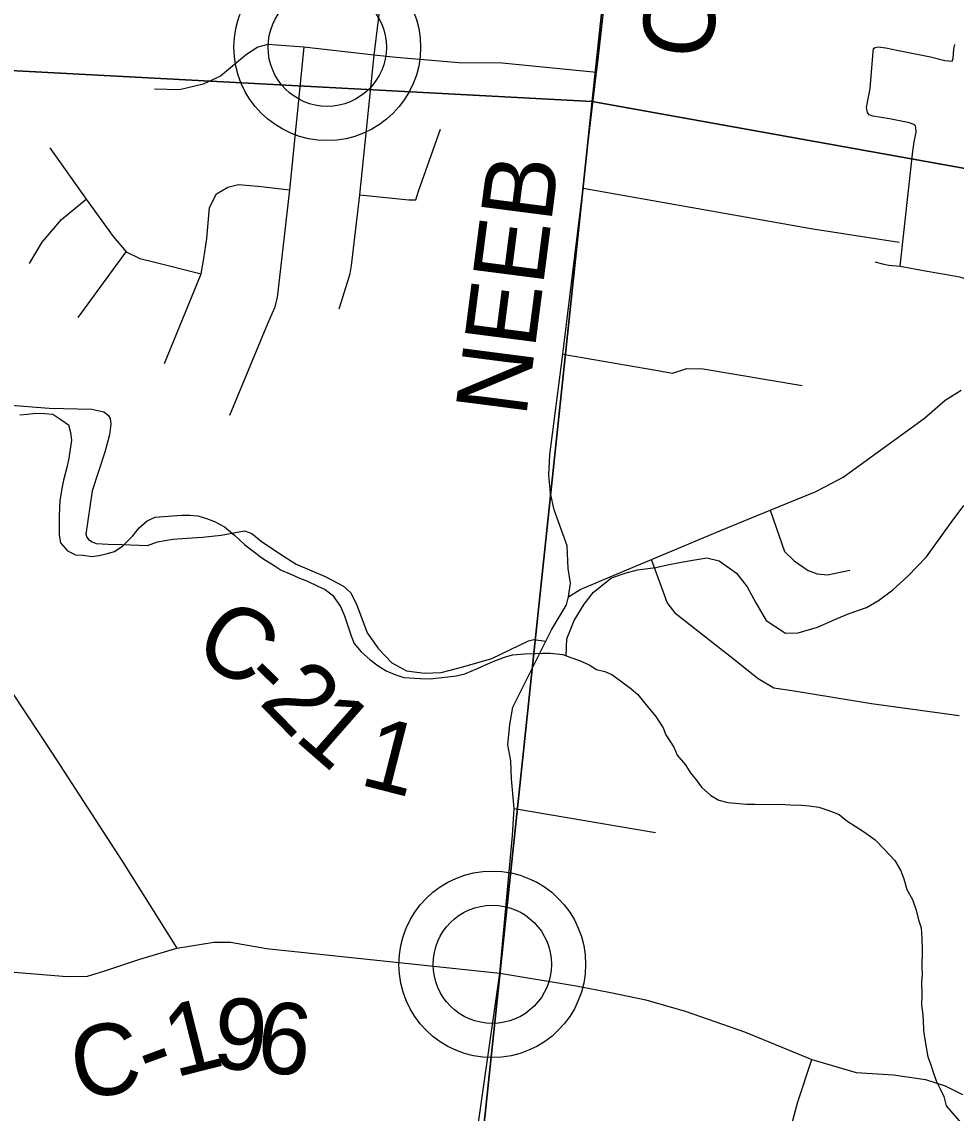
# Model space of a CAD drawing. Extents: x 0 to 43.4, y -8.1 to 22.
# Drawn here: x 6.172 to 6.917, y 15.605 to 16.475 of the extents above; entities that cross this region are included whole.
import ezdxf

# ---------------------------------------------------------------- set-up
doc = ezdxf.new("R2010")
doc.units = 0
for name, color, linetype in [('GM_X_Corporation', 7, 'Continuous'), ('GM_X_County_Road', 7, 'Continuous'), ('GM_X_County_Road_Text', 7, 'Continuous'), ('GM_X_Minor_River', 7, 'Continuous'), ('GM_X_Township_Road', 7, 'Continuous'), ('GM_X_Unincorporated', 7, 'Continuous'), ('GM_X_Unincorporated_Location', 7, 'Continuous')]:
    doc.layers.add(name, color=color, linetype=linetype)

msp = doc.modelspace()

# ---------------------------------------------------------------- linework, layer by layer
at = {"layer": 'GM_X_Corporation'}
for points in [[(6.72714, 17.35166), (6.62666, 16.41193), (5.70917, 16.46073), (5.79888, 17.45603)], [(7.75749, 17.24308), (7.65014, 16.22803), (6.62666, 16.41193), (6.72714, 17.35166)], [(6.62666, 16.41193), (6.51942, 15.39622), (5.7481, 15.53617), (5.73852, 15.54739), (5.73001, 15.55593), (5.71927, 15.56604), (5.71187, 15.57342), (5.70447, 15.58042), (5.69555, 15.58783), (5.6844, 15.59682), (5.67326, 15.6058), (5.66436, 15.61359), (5.65435, 15.62255), (5.6473, 15.62878), (5.63839, 15.6362), (5.63578, 15.63815), (5.70917, 16.46073)], [(7.65014, 16.22803), (7.54379, 15.2065), (6.51942, 15.39622), (6.62666, 16.41193)]]:
    msp.add_lwpolyline(points, close=True, dxfattribs=at)
at = {"layer": 'GM_X_County_Road'}
for points in [[(6.63148, 16.44532), (6.63843, 16.50676), (6.64207, 16.54249), (6.64318, 16.5578)], [(6.62076, 16.35325), (6.62355, 16.37917), (6.63032, 16.43508), (6.63148, 16.44532)], [(6.60794, 16.01717), (6.60962, 16.02796), (6.6076, 16.03976), (6.60675, 16.0578), (6.59639, 16.08638), (6.59349, 16.09964), (6.59225, 16.11413), (6.59308, 16.13029), (6.60339, 16.21053), (6.61288, 16.28879), (6.61964, 16.34288), (6.62076, 16.35325)], [(6.60794, 16.01717), (6.6171, 16.02287), (6.64619, 16.03512), (6.674, 16.04683), (6.72849, 16.06975), (6.76857, 16.08605), (6.80464, 16.10071), (6.8127, 16.10508), (6.82689, 16.11236), (6.89165, 16.1595), (6.90828, 16.17393), (6.92096, 16.18174)], [(6.16028, 16.1701), (6.19397, 16.16747), (6.22809, 16.16672), (6.23753, 16.16462), (6.24105, 16.16198), (6.24271, 16.1592), (6.24306, 16.15469), (6.24205, 16.14632), (6.23833, 16.13237), (6.22817, 16.10149), (6.22325, 16.06708), (6.22392, 16.06463), (6.22543, 16.06286), (6.22829, 16.06099), (6.23143, 16.0597), (6.2409, 16.05912), (6.25227, 16.05887), (6.27235, 16.05805), (6.28038, 16.06091), (6.29256, 16.06292), (6.30358, 16.06382), (6.31612, 16.06468), (6.33094, 16.06626), (6.3496, 16.06964), (6.35562, 16.06762), (6.36307, 16.06139), (6.3784, 16.05119), (6.39073, 16.04296), (6.41403, 16.03335), (6.42865, 16.02544), (6.43423, 16.0204), (6.43896, 16.01119), (6.44755, 15.98825), (6.45638, 15.97554), (6.46713, 15.96431), (6.47875, 15.95798), (6.49312, 15.95615), (6.5064, 15.95663), (6.51976, 15.96013), (6.52363, 15.96123)], [(5.96871, 16.06479), (5.98406, 16.0556), (6.06227, 16.00763), (6.12326, 15.96989), (6.14873, 15.9553), (6.15695, 15.94944), (6.1636, 15.94171), (6.19627, 15.89245), (6.25277, 15.80551), (6.29564, 15.73707)], [(6.55319, 15.71702), (6.56325, 15.82667), (6.5647, 15.84841), (6.56243, 15.87182), (6.56201, 15.88631), (6.55953, 15.89915), (6.56118, 15.91531), (6.56345, 15.92921), (6.5899, 15.98181), (6.59439, 15.99074), (6.6062, 16.01059), (6.60794, 16.01717)], [(6.52363, 15.96123), (6.54686, 15.96788), (6.57599, 15.98204), (6.58019, 15.98309), (6.5899, 15.98181)], [(5.35641, 15.91946), (5.39169, 15.92635), (5.45162, 15.91969), (5.5515, 15.8997), (5.64695, 15.87971), (5.75128, 15.84196), (5.85116, 15.79089), (5.96215, 15.75536), (6.03984, 15.73538), (6.13973, 15.71982), (6.20164, 15.71481)], [(6.29564, 15.73707), (6.32532, 15.74173), (6.3386, 15.74182), (6.36731, 15.73664), (6.55319, 15.71702)], [(6.20164, 15.71481), (6.20753, 15.71433), (6.22461, 15.71472), (6.23835, 15.71897), (6.26624, 15.72822), (6.29564, 15.73707)], [(6.52623, 15.51827), (6.52844, 15.54389), (6.55319, 15.71702)], [(6.55319, 15.71702), (6.61397, 15.70701), (6.64145, 15.70165), (6.66963, 15.69583), (6.70083, 15.68675), (6.74817, 15.67024), (6.802, 15.64824), (6.83711, 15.63794), (6.86707, 15.63607), (6.89234, 15.63232), (6.90826, 15.62718), (6.92194, 15.62035)]]:
    msp.add_lwpolyline(points, dxfattribs=at)
at = {"layer": 'GM_X_Minor_River'}
for points in [[(6.17046, 16.16207), (6.17658, 16.16272), (6.18308, 16.16336), (6.19034, 16.16324), (6.19682, 16.16274), (6.20324, 16.15844), (6.20927, 16.15415), (6.21106, 16.14804), (6.21172, 16.14195), (6.20954, 16.12754), (6.20828, 16.1211), (6.20541, 16.11013), (6.20414, 16.10331), (6.20243, 16.09346), (6.20233, 16.08775), (6.20183, 16.0813), (6.20206, 16.07293), (6.20193, 16.06609), (6.20296, 16.05999), (6.20858, 16.05381), (6.21502, 16.05065), (6.22112, 16.05017), (6.22759, 16.04929), (6.23371, 16.04994), (6.23947, 16.05136), (6.24599, 16.05314), (6.25257, 16.05759), (6.26074, 16.0658), (6.26582, 16.07218), (6.27203, 16.07776), (6.27857, 16.08069), (6.29234, 16.08158), (6.2996, 16.08221), (6.3061, 16.0821), (6.31258, 16.0816), (6.31941, 16.07958), (6.32586, 16.07718), (6.3338, 16.07286), (6.3417, 16.06626), (6.34959, 16.05889), (6.35561, 16.05422), (6.36427, 16.04761), (6.37334, 16.04212), (6.379, 16.03822), (6.38657, 16.03504), (6.39302, 16.03227), (6.39984, 16.02949), (6.40817, 16.02553), (6.41385, 16.02277), (6.41988, 16.01848), (6.4262, 16.00925), (6.4295, 16.00196), (6.43456, 15.98591), (6.43712, 15.97978), (6.44273, 15.97322), (6.44949, 15.96702), (6.45627, 15.96195), (6.46269, 15.95804), (6.46951, 15.95525), (6.47673, 15.95285), (6.49007, 15.95185), (6.49771, 15.95171), (6.50459, 15.95235), (6.51187, 15.95336), (6.51837, 15.954), (6.52528, 15.95578), (6.53528, 15.95978), (6.54182, 15.96271), (6.54914, 15.966), (6.55683, 15.9689), (6.56335, 15.97068), (6.57292, 15.97165), (6.58171, 15.97188), (6.58744, 15.97215), (6.59355, 15.97204), (6.60346, 15.97111), (6.60991, 15.96871), (6.61674, 15.96631), (6.62431, 15.96275), (6.63035, 15.95922), (6.63682, 15.95759), (6.6425, 15.9552), (6.64928, 15.95014), (6.65757, 15.94391), (6.66321, 15.93925), (6.67068, 15.92999), (6.6774, 15.92151), (6.68335, 15.91266), (6.68554, 15.90692), (6.69185, 15.8973), (6.69441, 15.89079), (6.70114, 15.88307)], [(6.60617, 15.9701), (6.60649, 15.98346), (6.61256, 15.99811), (6.62048, 16.01121), (6.62794, 16.0209), (6.64227, 16.03231), (6.65299, 16.03584), (6.66293, 16.03863), (6.6774, 16.04054), (6.68694, 16.04258), (6.69762, 16.0446), (6.70715, 16.04626), (6.71821, 16.04826), (6.72801, 16.04573), (6.7418, 16.03589), (6.75026, 16.02505), (6.75714, 16.01234), (6.76551, 15.99808), (6.78082, 15.9882), (6.79107, 15.98832), (6.80637, 15.99288), (6.8221, 15.9997), (6.83169, 16.00364), (6.84548, 16.00861), (6.85511, 16.01406), (6.86633, 16.02252), (6.87838, 16.03361), (6.89319, 16.04881), (6.91286, 16.07642), (6.92307, 16.08984)], [(6.70114, 15.88307), (6.70485, 15.87692), (6.70971, 15.87114), (6.7138, 15.86536), (6.72132, 15.85876), (6.72774, 15.85485), (6.73496, 15.8532), (6.74373, 15.85228), (6.74983, 15.85179), (6.75632, 15.85168), (6.76778, 15.85147), (6.77656, 15.85169), (6.78457, 15.85117), (6.79373, 15.85101), (6.79983, 15.85052), (6.80745, 15.84924), (6.81542, 15.84682), (6.82377, 15.84363), (6.82978, 15.83858), (6.84299, 15.82998), (6.85242, 15.82335), (6.85992, 15.81561), (6.86816, 15.80672), (6.8726, 15.79904), (6.87514, 15.79215), (6.87767, 15.78375), (6.8821, 15.77568), (6.885, 15.76727), (6.88677, 15.75963), (6.88894, 15.75313), (6.88956, 15.74476), (6.88977, 15.73563), (6.88951, 15.72157), (6.88979, 15.71586), (6.88931, 15.71017), (6.8895, 15.69953), (6.88935, 15.69154), (6.89001, 15.68583), (6.89066, 15.67974), (6.89089, 15.67137), (6.89155, 15.66566), (6.89329, 15.6565), (6.89433, 15.6504), (6.89651, 15.64466), (6.89832, 15.63893), (6.90085, 15.63128), (6.90417, 15.62476), (6.90711, 15.61862), (6.90889, 15.61137), (6.92597, 15.59149)]]:
    msp.add_lwpolyline(points, dxfattribs=at)
at = {"layer": 'GM_X_Township_Road'}
for p, q in [((6.80448, 16.31021), (6.87155, 16.29993)), ((6.21718, 16.23979), (6.25534, 16.29217)), ((6.5647, 15.84841), (6.67716, 15.82915))]:
    msp.add_line(p, q, dxfattribs=at)
for points in [[(6.42517, 16.24663), (6.43203, 16.26881), (6.43389, 16.27494), (6.43504, 16.28108), (6.44171, 16.33753), (6.45302, 16.44892), (6.45995, 16.5055)], [(6.4628, 16.44783), (6.45302, 16.44892), (6.39697, 16.45515), (6.36832, 16.45746), (6.36031, 16.45533), (6.35124, 16.44945), (6.33043, 16.43219), (6.31672, 16.42579), (6.29787, 16.42134), (6.27794, 16.42188)], [(6.39697, 16.45515), (6.38555, 16.34144), (6.37568, 16.25567), (6.37361, 16.24738), (6.36801, 16.2346), (6.33759, 16.16169)], [(6.87239, 16.28055), (6.88226, 16.37245), (6.88335, 16.37969), (6.88511, 16.38758), (6.88489, 16.39087), (6.88445, 16.39263), (6.88292, 16.39372), (6.87963, 16.39482), (6.86383, 16.39811), (6.85045, 16.4003), (6.8476, 16.4014), (6.84629, 16.40316), (6.84541, 16.4071), (6.84826, 16.42224), (6.85045, 16.44834), (6.85111, 16.45426), (6.85243, 16.45514), (6.85484, 16.45557), (6.86076, 16.4547), (6.87085, 16.45272), (6.89651, 16.44768), (6.90792, 16.44461), (6.91384, 16.44417), (6.9145, 16.44658), (6.91516, 16.4536), (6.91581, 16.45733)], [(6.63032, 16.43508), (6.55496, 16.44251), (6.52045, 16.44269), (6.47063, 16.44696), (6.4628, 16.44783)], [(6.44171, 16.33753), (6.48059, 16.33344), (6.48611, 16.33344), (6.48842, 16.34057), (6.50586, 16.38985)], [(6.1944, 16.37508), (6.2234, 16.33407), (6.24502, 16.30445), (6.25534, 16.29217), (6.26637, 16.28666), (6.27811, 16.28398), (6.31512, 16.27456)], [(6.28577, 16.20302), (6.31512, 16.27456), (6.31726, 16.28674), (6.31975, 16.30284), (6.32188, 16.3274), (6.32722, 16.33825), (6.3363, 16.34359), (6.34484, 16.3459), (6.35427, 16.34501), (6.3604, 16.34442)], [(6.3604, 16.34442), (6.3653, 16.34395), (6.38555, 16.34144)], [(6.61964, 16.34288), (6.79978, 16.31093), (6.80448, 16.31021)], [(6.1783, 16.28273), (6.18835, 16.29991), (6.20374, 16.31788), (6.2234, 16.33407)], [(6.85221, 16.28406), (6.85813, 16.28252), (6.86318, 16.28143), (6.87239, 16.28055), (6.89213, 16.27704), (6.90792, 16.27441), (6.91954, 16.27222), (6.92568, 16.27024), (6.93183, 16.26717), (6.93665, 16.26213), (6.94191, 16.24897), (6.94433, 16.2391), (6.94586, 16.23054), (6.94389, 16.22287), (6.94257, 16.21651), (6.94323, 16.20817), (6.94564, 16.20444), (6.94814, 16.2)], [(6.60339, 16.21053), (6.67764, 16.19787), (6.69081, 16.19538), (6.70237, 16.19912), (6.71536, 16.19894), (6.79419, 16.18542)], [(6.76857, 16.08605), (6.78008, 16.05308), (6.78776, 16.04579), (6.79895, 16.03791), (6.80599, 16.03543), (6.81427, 16.0346), (6.83208, 16.03833)], [(6.91926, 15.92227), (6.84952, 15.93187), (6.78776, 15.94182), (6.77161, 15.94431), (6.75918, 15.95176), (6.73681, 15.96957), (6.70492, 15.99443), (6.69374, 16.00312), (6.68669, 16.01265), (6.674, 16.04683)], [(6.82213, 15.41888), (6.76502, 15.42683), (6.7772, 15.54994), (6.78234, 15.58271), (6.79077, 15.61454), (6.802, 15.64824)]]:
    msp.add_lwpolyline(points, dxfattribs=at)
at = {"layer": 'GM_X_Unincorporated'}
for centre, radius in [((6.41561, 16.4552), 0.0744), ((6.41561, 16.4552), 0.04716), ((6.54718, 15.72405), 0.0744), ((6.54718, 15.72405), 0.04716)]:
    msp.add_circle(centre, radius, dxfattribs=at)
at = {"layer": 'GM_X_Unincorporated_Location'}
for p, q in [((6.41561, 16.4552), (6.41561, 16.4552)), ((6.54718, 15.72405), (6.54718, 15.72405))]:
    msp.add_line(p, q, dxfattribs=at)

# ---------------------------------------------------------------- texts
at = {"layer": 'GM_X_County_Road_Text'}
for s, height, rotation, p in [('C', 0.05682, 83.58469, (6.72126, 16.44427)), ('NEEB', 0.056818, 82.64741, (6.57404, 16.15958)), ('C', 0.05682, 328.8167, (6.30665, 15.97064)), ('-', 0.05682, 315.65411, (6.34385, 15.94858)), ('2', 0.05682, 314.29071, (6.36029, 15.93253)), ('1', 0.05682, 318.82935, (6.38829, 15.9041)), ('1', 0.05682, 345.6963, (6.44016, 15.86764)), ('9', 0.05682, 355.0475, (6.32316, 15.64183)), ('1', 0.05682, 14.14163, (6.29419, 15.63368)), ('6', 0.05682, 354.25562, (6.35782, 15.63883)), ('C', 0.05682, 8.87376, (6.21582, 15.6158)), ('-', 0.05682, 20.23193, (6.27382, 15.62608))]:
    msp.add_text(s, height=height, rotation=rotation, dxfattribs=at).set_placement(p)

doc.saveas('drawing.dxf')
